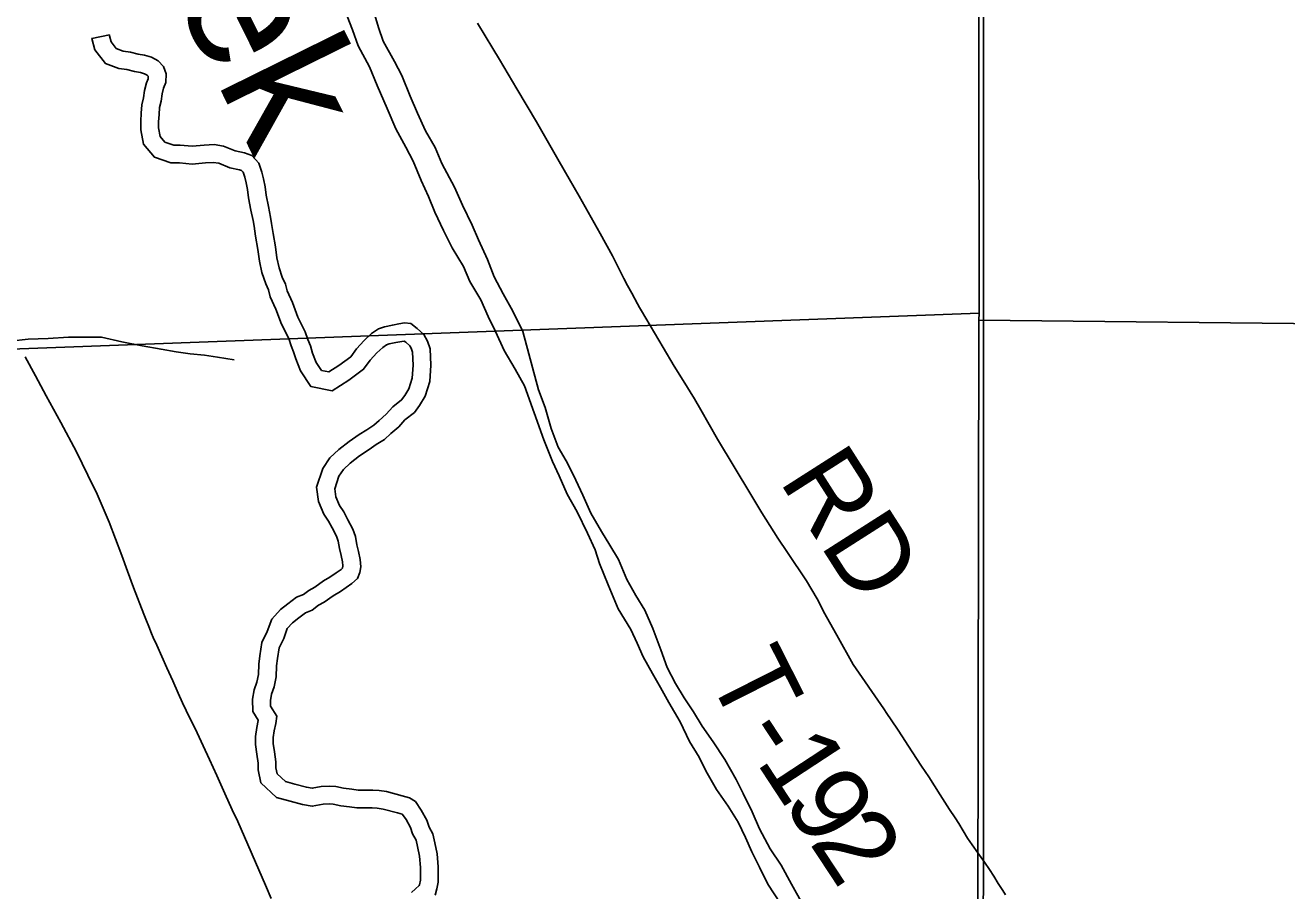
# Model space of a CAD drawing. Extents: x 1985906 to 2360102, y 891258 to 1222054.
# Drawn here: x 2104960 to 2109792, y 1034092 to 1037407 of the extents above; entities that cross this region are included whole.
import ezdxf

# ---------------------------------------------------------------- set-up
doc = ezdxf.new("R2010")
doc.units = 0
for name, color, linetype in [('GM_X_County_Road', 7, 'Continuous'), ('GM_X_Major_River', 7, 'Continuous'), ('GM_X_Major_River_Text', 7, 'Continuous'), ('GM_X_Minor_River', 7, 'Continuous'), ('GM_X_Section', 7, 'Continuous'), ('GM_X_Township', 7, 'Continuous'), ('GM_X_Township_Road', 7, 'Continuous'), ('GM_X_Township_Road_Text', 7, 'Continuous')]:
    doc.layers.add(name, color=color, linetype=linetype)

msp = doc.modelspace()

# ---------------------------------------------------------------- linework, layer by layer
at = {"layer": 'GM_X_County_Road'}
msp.add_lwpolyline([(2105902.4, 1034062.9), (2105880.4, 1034114), (2105774.1, 1034357.4), (2105753.3, 1034402.6), (2105725.2, 1034465), (2105694.3, 1034533.7), (2105666.2, 1034595.3), (2105642.3, 1034647.6), (2105618.1, 1034697.1), (2105576.3, 1034782.6), (2105562.7, 1034812.6), (2105546.2, 1034849.1), (2105525, 1034895.9), (2105502.8, 1034946), (2105464.5, 1035032.9), (2105450.6, 1035062.2), (2105443.9, 1035077.1), (2105433.4, 1035103.9), (2105422, 1035132.8), (2105414.5, 1035152.1), (2105374.9, 1035253.6), (2105351.4, 1035317), (2105329.7, 1035377), (2105281.2, 1035503.7), (2105235.2, 1035611.4), (2105200.4, 1035684.4), (2105156.2, 1035773.8), (2105097.1, 1035885.9), (2105039.9, 1035988.3), (2104999, 1036064.7), (2104960, 1036137.7)], dxfattribs=at)
at = {"layer": 'GM_X_Major_River'}
for points in [[(2106193.1, 1037442.2), (2106213.4, 1037390.3), (2106235.7, 1037328.3), (2106278.2, 1037248.4), (2106308.6, 1037176.5), (2106347, 1037088.6), (2106379.5, 1037010.7), (2106417.8, 1036940.8), (2106446.1, 1036886.9), (2106476.5, 1036813), (2106504.9, 1036751.1), (2106529.2, 1036691.1), (2106561.6, 1036621.2), (2106595.9, 1036555.3), (2106638.3, 1036483.5), (2106662.6, 1036425.5), (2106705, 1036355.7), (2106733.4, 1036291.8), (2106761.7, 1036233.8), (2106794.1, 1036161.9), (2106836.5, 1036090.1), (2106872.8, 1036026.2)], [(2106865.7, 1036234.5), (2106827.3, 1036312.3), (2106790.9, 1036378.2), (2106756.5, 1036444.1), (2106730.2, 1036510), (2106695.8, 1036586), (2106671.5, 1036641.9), (2106635, 1036717.8), (2106604.7, 1036787.7), (2106556.2, 1036877.5), (2106529.8, 1036939.5), (2106493.5, 1037003.4), (2106463.1, 1037071.3), (2106434.8, 1037135.2), (2106402.3, 1037215.1), (2106374, 1037269), (2106331.6, 1037346.9), (2106313.3, 1037398.9), (2106295, 1037458.8)], [(2107939, 1034040.2), (2107894.5, 1034118), (2107856, 1034189.8), (2107813.5, 1034253.5), (2107773, 1034329.3), (2107744.6, 1034395.2), (2107710.1, 1034465), (2107683.7, 1034518.9), (2107639.2, 1034594.7), (2107594.7, 1034662.4), (2107552.3, 1034722.2), (2107519.9, 1034778), (2107483.6, 1034831.8), (2107451.2, 1034885.6), (2107418.8, 1034947.4), (2107394.3, 1035015.3), (2107363.8, 1035097.2), (2107333.3, 1035167.1), (2107298.9, 1035222.9), (2107264.5, 1035284.7), (2107232, 1035360.6), (2107199.6, 1035416.4), (2107167.2, 1035468.2), (2107126.7, 1035538), (2107096.3, 1035607.9), (2107059.7, 1035683.7), (2107031.4, 1035739.5), (2107001, 1035791.4), (2106974.5, 1035863.3), (2106952, 1035943.2), (2106925.5, 1036011.1), (2106865.7, 1036234.5)], [(2106872.8, 1036026.2), (2106946.8, 1035819), (2106979.4, 1035737.1), (2107005.8, 1035681.3), (2107036.2, 1035611.4), (2107074.7, 1035543.6), (2107113.3, 1035461.8), (2107143.7, 1035397.9), (2107160.1, 1035346), (2107192.6, 1035264.1), (2107231.3, 1035172.3), (2107279.8, 1035092.6), (2107304.1, 1035040.7), (2107326.5, 1034988.8), (2107362.9, 1034925), (2107393.3, 1034871.2), (2107425.7, 1034813.3), (2107468.2, 1034739.6), (2107504.7, 1034663.7), (2107541.1, 1034603.9), (2107567.5, 1034552.1), (2107608, 1034480.3), (2107652.4, 1034416.5), (2107690.8, 1034354.8), (2107719.2, 1034296.9), (2107743.6, 1034241), (2107772, 1034183.2), (2107804.5, 1034117.3), (2107853, 1034043.6)]]:
    msp.add_lwpolyline(points, dxfattribs=at)
at = {"layer": 'GM_X_Minor_River'}
for points in [[(2105282.7, 1037370.1), (2105214.8, 1037357), (2105226.9, 1037313.2), (2105267, 1037261.5), (2105318.2, 1037242.1), (2105349.9, 1037237.7), (2105379.2, 1037230), (2105402, 1037226.3), (2105417.4, 1037221.7), (2105427.3, 1037216.3), (2105430.4, 1037213), (2105431.2, 1037210.8), (2105430.7, 1037202.4), (2105425.2, 1037186.8), (2105417.5, 1037157.9), (2105413.5, 1037129.1), (2105407.1, 1037102.8), (2105404.8, 1037070.8), (2105402.8, 1037040.1), (2105403, 1037007.3), (2105413.6, 1036951.9), (2105454.9, 1036901.8), (2105518, 1036879.9), (2105550.8, 1036880), (2105599.9, 1036875.9), (2105650.7, 1036880.6), (2105680.1, 1036882.3), (2105701.4, 1036878.9), (2105743.8, 1036861.7), (2105781.4, 1036853.5), (2105788.7, 1036850.9), (2105794.7, 1036844.1), (2105801.3, 1036825.7), (2105806.3, 1036804.4), (2105811.8, 1036777.7), (2105815.9, 1036746.2), (2105824.6, 1036699.6), (2105832.7, 1036660), (2105836.6, 1036637.3), (2105842.7, 1036599.6), (2105851, 1036547.9), (2105857.4, 1036503.9), (2105866.9, 1036459.8), (2105881.6, 1036416.5), (2105892.4, 1036393.4), (2105898.5, 1036367.5), (2105920.4, 1036319.8), (2105941.2, 1036262.5), (2105969.2, 1036207.1), (2105978.6, 1036179.2), (2105988.2, 1036156.6), (2105996.1, 1036129.3), (2106014.2, 1036083.4), (2106054, 1036024.3), (2106136.3, 1036007), (2106199.8, 1036047.6), (2106255.9, 1036089.6), (2106281.5, 1036124.9), (2106307, 1036152.4), (2106329.6, 1036173.7), (2106343.6, 1036183.5), (2106354.4, 1036187.2), (2106379.2, 1036192.2), (2106402.6, 1036196.3), (2106411.6, 1036198), (2106417.3, 1036193.2), (2106433.4, 1036179.7), (2106438.6, 1036170.1), (2106443.8, 1036155), (2106445.6, 1036105.9), (2106442.6, 1036055.3), (2106429.8, 1036014.8), (2106414, 1035988.7), (2106401.6, 1035972.3), (2106368.1, 1035945.9), (2106343, 1035918.4), (2106315.2, 1035894), (2106295.2, 1035875.4), (2106268.1, 1035858.3), (2106239.3, 1035839.6), (2106200.9, 1035813.6), (2106160.7, 1035782), (2106127.2, 1035750.7), (2106099.6, 1035710.3), (2106075.9, 1035637.9), (2106083.4, 1035583.6), (2106103.6, 1035535.2), (2106121.7, 1035508.3), (2106135.9, 1035482), (2106151.8, 1035450.4), (2106158.8, 1035431.2), (2106164.2, 1035403), (2106170.4, 1035376.6), (2106175.6, 1035351.7), (2106176.7, 1035336.4), (2106175.3, 1035328.4), (2106175, 1035327.5), (2106169.7, 1035322.7), (2106150.9, 1035310.5), (2106127.2, 1035293.1)], [(2106167.5, 1035238.3), (2106189.5, 1035254.5), (2106211.5, 1035268.6), (2106233.4, 1035288.8), (2106241.3, 1035310.9), (2106245.2, 1035333), (2106243.1, 1035361.1), (2106236.9, 1035391.2), (2106230.7, 1035417.3), (2106224.6, 1035449.4), (2106214.4, 1035477.4), (2106196.2, 1035513.5), (2106180, 1035543.5), (2106163.8, 1035567.5), (2106149.6, 1035601.6), (2106145.4, 1035631.7), (2106161.2, 1035680), (2106179.1, 1035706.2), (2106205.1, 1035730.4), (2106241, 1035758.6), (2106276.9, 1035782.9), (2106304.9, 1035801.1), (2106336.8, 1035821.3), (2106360.8, 1035843.5), (2106390.7, 1035869.7), (2106414.6, 1035895.9), (2106450.5, 1035924.2), (2106470.4, 1035950.4), (2106492.3, 1035986.6), (2106510, 1036042.9), (2106513.7, 1036105.2), (2106511.4, 1036167.4), (2106501.2, 1036197.5), (2106487, 1036223.5), (2106460.9, 1036245.5), (2106436.7, 1036265.4), (2106412.7, 1036267.3), (2106390.6, 1036263.2), (2106366.6, 1036259.1), (2106336.6, 1036252.9), (2106312.6, 1036244.8), (2106286.6, 1036226.6), (2106258.7, 1036200.4), (2106228.8, 1036168.1), (2106206.9, 1036137.9), (2106161, 1036103.6), (2106123.1, 1036079.3), (2106095, 1036085.2), (2106074.8, 1036115.2), (2106060.6, 1036151.3), (2106052.4, 1036179.4), (2106042.3, 1036203.4), (2106032.1, 1036233.5), (2106003.7, 1036289.6), (2105983.4, 1036345.7), (2105963.1, 1036389.8), (2105957, 1036415.8), (2105944.8, 1036441.9), (2105932.6, 1036478), (2105924.4, 1036516.1), (2105918.2, 1036558.2), (2105909.9, 1036610.4), (2105903.7, 1036648.5), (2105899.5, 1036672.6), (2105891.3, 1036712.7), (2105883.1, 1036756.8), (2105878.9, 1036788.9), (2105872.7, 1036819), (2105866.6, 1036845.1), (2105854.4, 1036879.1), (2105828.2, 1036909.1), (2105800.1, 1036919), (2105764, 1036926.9), (2105719.8, 1036944.8), (2105683.7, 1036950.6), (2105645.6, 1036948.5), (2105599.5, 1036944.2), (2105553.4, 1036948), (2105529.4, 1036947.9), (2105495.3, 1036959.8), (2105477.1, 1036981.8), (2105470.9, 1037013.9), (2105470.8, 1037038), (2105472.7, 1037066.1), (2105474.5, 1037092.2), (2105480.4, 1037116.3), (2105484.3, 1037144.5), (2105490.2, 1037166.6), (2105498.1, 1037188.7), (2105499.9, 1037220.8), (2105489.7, 1037248.9), (2105469.6, 1037270.9), (2105443.5, 1037284.8), (2105417.4, 1037292.7), (2105393.3, 1037296.6), (2105363.2, 1037304.5), (2105335.1, 1037308.4), (2105309, 1037318.3), (2105288.9, 1037344.3), (2105282.7, 1037366.4), (2105282.7, 1037370.1)], [(2104904.1, 1036196.9), (2104972, 1036205.4), (2105048, 1036207.8), (2105126, 1036212.3), (2105251.9, 1036213), (2105330, 1036195.4), (2105408.1, 1036179.9), (2105480.2, 1036166.3), (2105538.2, 1036156.6), (2105592.3, 1036148.9), (2105646.3, 1036143.2), (2105696.3, 1036135.5), (2105760.4, 1036125.8)], [(2106127.2, 1035293.1), (2106102.7, 1035279.4), (2106069.3, 1035255.5), (2106046.5, 1035242.9), (2106026.1, 1035227.5), (2105999.7, 1035217.2), (2105966.3, 1035191.1), (2105937.5, 1035169.3), (2105904.4, 1035132.4), (2105887.4, 1035085.3), (2105866.4, 1035042.8), (2105859.1, 1034991.7), (2105854.7, 1034960.2), (2105853, 1034920.3), (2105847.2, 1034891.9), (2105836.9, 1034862.4), (2105831.2, 1034826.8), (2105831.4, 1034779.4), (2105852.8, 1034745.9), (2105852.6, 1034744.8), (2105846.8, 1034717.1), (2105841.9, 1034683.8), (2105842.1, 1034652.3), (2105846.9, 1034615), (2105852.5, 1034581), (2105852.6, 1034556.1), (2105862, 1034506), (2105922.9, 1034449.4), (2105975.3, 1034435), (2106022.4, 1034422.4), (2106059.4, 1034415.8), (2106101.6, 1034423.5), (2106126.6, 1034425.1), (2106139.9, 1034423.9), (2106168.9, 1034418.2), (2106202.1, 1034414.2), (2106230.3, 1034409.7), (2106289.2, 1034409.9), (2106308.5, 1034408.4), (2106330.5, 1034405.4), (2106386.2, 1034390.8), (2106404.3, 1034385.7), (2106405.5, 1034384.9), (2106418.6, 1034364.7), (2106436.1, 1034334.8), (2106444, 1034309.8), (2106457, 1034285.8), (2106462.8, 1034261.8), (2106470, 1034224.7), (2106473.8, 1034180.9), (2106474, 1034133.2), (2106470, 1034115.2), (2106469.3, 1034112.5), (2106454.9, 1034099.9), (2106439.3, 1034085.5)], [(2106530.3, 1034075.5), (2106536.2, 1034099.7), (2106542.1, 1034125.8), (2106541.8, 1034184), (2106537.5, 1034234.2), (2106529.3, 1034276.3), (2106521.1, 1034310.4), (2106506.9, 1034336.4), (2106498.8, 1034362.5), (2106476.5, 1034400.5), (2106454.3, 1034434.6), (2106432.2, 1034448.5), (2106404.1, 1034456.4), (2106343.9, 1034472.2), (2106315.8, 1034476.1), (2106291.7, 1034478), (2106235.6, 1034477.7), (2106211.6, 1034481.6), (2106179.5, 1034485.5), (2106149.4, 1034491.4), (2106127.3, 1034493.3), (2106093.3, 1034491.1), (2106059.3, 1034484.9), (2106037.2, 1034488.9), (2105993.1, 1034500.7), (2105956.9, 1034510.6), (2105924.7, 1034540.5), (2105920.6, 1034562.6), (2105920.5, 1034586.7), (2105914.3, 1034624.8), (2105910.1, 1034656.9), (2105910, 1034679), (2105913.8, 1034705.1), (2105919.7, 1034733.3), (2105923.6, 1034761.4), (2105899.3, 1034799.4), (2105899.2, 1034821.5), (2105903.1, 1034845.6), (2105913, 1034873.8), (2105920.8, 1034911.9), (2105922.6, 1034954.1), (2105926.4, 1034982.2), (2105932.2, 1035022.4), (2105950.1, 1035058.6), (2105963.9, 1035096.8), (2105983.8, 1035119), (2106007.8, 1035137.2), (2106033.7, 1035157.4), (2106059.7, 1035167.5), (2106083.7, 1035185.7), (2106105.6, 1035197.9), (2106139.6, 1035222.1), (2106167.5, 1035238.3)]]:
    msp.add_lwpolyline(points, dxfattribs=at)
at = {"layer": 'GM_X_Section'}
for points in [[(2108607.2, 1041541.2), (2114352.9, 1041541.2), (2114398.2, 1036216.2), (2108612.2, 1036278.1), (2108614.1, 1036304.1), (2108608, 1041419.2)], [(2108608, 1041419.2), (2108614.1, 1036304.1), (2103084, 1036099.3), (2103020.2, 1041420.1)], [(2108614.1, 1036304.1), (2108612.2, 1036278.1), (2108603.7, 1030930.8), (2103026, 1030725.8), (2103084, 1036099.3)], [(2108612.2, 1036278.1), (2114398.2, 1036216.2), (2114421.7, 1030873.2), (2108603.9, 1030894.8), (2108603.7, 1030930.8)]]:
    msp.add_lwpolyline(points, close=True, dxfattribs=at)
at = {"layer": 'GM_X_Township'}
for points in [[(2108590.2, 1057156.5), (2108639.5, 1052043.3), (2108637.1, 1049741.1), (2108630.4, 1047484.6), (2108627.5, 1046838.9), (2108612.5, 1046641.2), (2108630.4, 1044190.7), (2108630.3, 1044082.6), (2108629.3, 1041511.6), (2108630.8, 1034179.2), (2108627, 1033545.8), (2108551.5, 1029433), (2108528.9, 1027031.5), (2108514.5, 1025497.4), (2103772.2, 1025425.9), (2103219.4, 1025417.6), (2103068.8, 1025432.7), (2097635.3, 1025405.6), (2096078.3, 1025395), (2095094.6, 1025388.3), (2092097.4, 1025367.8)], [(2112790.1, 1025510.5), (2112030.8, 1025508.2), (2109292.7, 1025499.8), (2108514.5, 1025497.4), (2108528.9, 1027031.5), (2108551.5, 1029433), (2108627, 1033545.8), (2108630.8, 1034179.2), (2108629.3, 1041511.6)]]:
    msp.add_lwpolyline(points, dxfattribs=at)
at = {"layer": 'GM_X_Township_Road'}
for points in [[(2108608.2, 1034237.7), (2108586.8, 1034268.3), (2108568.5, 1034294.4), (2108535.7, 1034349.5), (2108522.1, 1034371.1), (2108499.6, 1034404.1), (2108464.7, 1034459.8), (2108421, 1034528.8), (2108393.3, 1034569.4), (2108357, 1034624.1), (2108303.8, 1034706.8), (2108276.7, 1034747.5), (2108260.8, 1034771.4), (2108248.6, 1034789.7), (2108130.9, 1034959.5), (2108068.3, 1035071.3), (2108017.3, 1035162.2), (2108009, 1035180.5), (2107992.9, 1035210.7), (2107952, 1035279.2), (2107879.1, 1035388.1), (2107843.2, 1035442.9), (2107781.8, 1035539.9), (2107738.9, 1035609.8), (2107612.1, 1035821.4), (2107548.1, 1035933.9), (2107523, 1035976.8), (2107479.6, 1036046.2), (2107445.4, 1036102.1), (2107403.3, 1036172.6), (2107337.1, 1036285.1), (2107321, 1036313.2), (2107313.2, 1036326.3), (2107304.8, 1036340.3), (2107284, 1036381), (2107267.3, 1036410.2), (2107252.8, 1036437.8), (2107209, 1036523.6), (2107162.6, 1036610.1), (2107081.4, 1036752.7), (2107024.8, 1036852.5), (2107000.1, 1036894.9), (2106918.7, 1037037.2), (2106843.2, 1037163.9), (2106777.2, 1037276.2), (2106751.5, 1037318.9), (2106691.8, 1037415.8)], [(2108714.6, 1034076.3), (2108704.3, 1034093.5), (2108687.1, 1034120.6), (2108670.5, 1034148.3), (2108652.8, 1034174.3), (2108634, 1034201.9), (2108608.2, 1034237.7)]]:
    msp.add_lwpolyline(points, dxfattribs=at)

# ---------------------------------------------------------------- texts
at = {"layer": 'GM_X_Major_River_Text'}
msp.add_text('Creek', height=500.18, rotation=296.2591, dxfattribs=at).set_placement((2105047.9, 1038497.2))
at = {"layer": 'GM_X_Township_Road_Text'}
for s, rotation, p in [('RD', 302.5419, (2107844.8, 1035663.8)), ('T', 296.866, (2107568.7, 1034922.6)), ('-', 303.5084, (2107689.1, 1034689.7)), ('1', 303.2527, (2107757, 1034587.3)), ('9', 303.3763, (2107858.7, 1034432.1)), ('2', 303.4087, (2107960.4, 1034277.7))]:
    msp.add_text(s, height=300, rotation=rotation, dxfattribs=at).set_placement(p)

doc.saveas('drawing.dxf')
